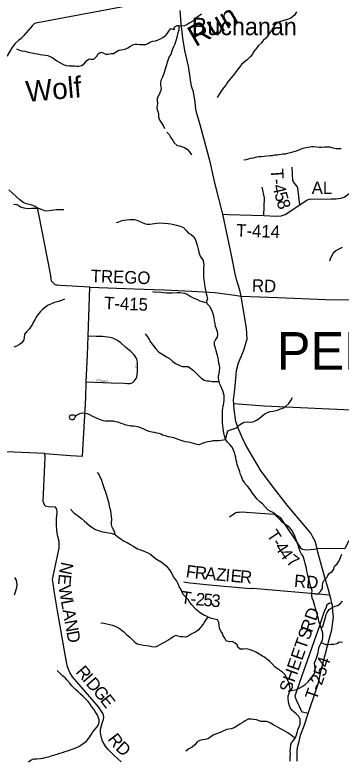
# Model space of a CAD drawing. Extents: x 1578669 to 1989827, y 208020 to 553079.
# Drawn here: x 1787639 to 1795443, y 401117 to 418953 of the extents above; entities that cross this region are included whole.
import ezdxf

# ---------------------------------------------------------------- set-up
doc = ezdxf.new("R2010")
doc.units = 0
for name, color, linetype in [('GM_X_County_Road', 7, 'Continuous'), ('GM_X_County_Road_Text', 7, 'Continuous'), ('GM_X_Minor_Lake', 7, 'Continuous'), ('GM_X_Minor_River', 7, 'Continuous'), ('GM_X_Minor_River_Text', 7, 'Continuous'), ('GM_X_State_Route', 7, 'Continuous'), ('GM_X_Township_Road', 7, 'Continuous'), ('GM_X_Township_Road_Text', 7, 'Continuous'), ('GM_X_Township_Subdivision', 7, 'Continuous'), ('GM_X_Township_Subdivision_Text', 7, 'Continuous'), ('GM_X_Township_Text', 7, 'Continuous'), ('GM_X_Unincorporated_Text', 7, 'Continuous')]:
    doc.layers.add(name, color=color, linetype=linetype)

msp = doc.modelspace()

# ---------------------------------------------------------------- linework, layer by layer
at = {"layer": 'GM_X_County_Road'}
msp.add_lwpolyline([(1790178, 401079), (1790007, 401235), (1789871, 401373), (1789809, 401450), (1789735, 401569), (1789709, 401652), (1789683, 401773), (1789689, 401861), (1789737, 402023), (1789758, 402085), (1789768, 402147), (1789749, 402227), (1789641, 402391), (1789017, 403106), (1788950, 403211), (1788900, 403348), (1788852, 403600), (1788657, 404690), (1788585, 405118), (1788552, 405345), (1788539, 405437), (1788566, 405555), (1788695, 406188), (1788696, 406345), (1788667, 406471), (1788641, 406606), (1788632, 406767), (1788634, 406903), (1788651, 407045), (1788642, 407126), (1788609, 407172), (1788438, 407180), (1788364, 407191), (1788312, 407306), (1788365, 408365), (1788352, 408459), (1788970, 408410), (1789256, 408391), (1789336, 409785), (1789347, 410167), (1789378, 410814), (1789390, 411265), (1789432, 412433), (1788721, 412475), (1788659, 412484), (1788623, 412485), (1788599, 412495), (1788567, 412521), (1788516, 412580), (1788490, 412753), (1788218, 414147), (1788204, 414219), (1788199, 414273), (1788182, 414326), (1788104, 414375), (1788048, 414395), (1787913, 414429), (1787840, 414460), (1787760, 414529), (1787495, 414766)], dxfattribs=at)
at = {"layer": 'GM_X_Minor_Lake'}
for points in [[(1789086, 409366), (1789054, 409372), (1789026, 409374), (1788988, 409372), (1788954, 409362), (1788938, 409324), (1788956, 409288), (1788994, 409266), (1789030, 409268), (1789062, 409296), (1789082, 409326)], [(1789082, 409326), (1789098, 409349), (1789091, 409356), (1789086, 409366)]]:
    msp.add_lwpolyline(points, dxfattribs=at)
at = {"layer": 'GM_X_Minor_River'}
for points in [[(1792101, 418967), (1792024, 418914), (1791958, 418865), (1791892, 418806), (1791828, 418764), (1791761, 418721), (1791695, 418694), (1791629, 418682), (1791560, 418687), (1791510, 418688), (1791444, 418654), (1791453, 418596), (1791403, 418613), (1791350, 418621), (1791243, 418460)], [(1794375, 419023), (1794327, 418950), (1794240, 418877), (1794164, 418846), (1794100, 418826), (1794048, 418813), (1793994, 418798), (1793924, 418768), (1793860, 418703), (1793811, 418632), (1793775, 418576), (1793733, 418513), (1793694, 418449), (1793644, 418394), (1793581, 418337), (1793535, 418283), (1793463, 418220), (1793424, 418164), (1793350, 418069), (1793321, 418012), (1793273, 417960), (1793192, 417881), (1793122, 417820), (1793064, 417763), (1793013, 417701), (1792959, 417626), (1792912, 417569), (1792862, 417505), (1792814, 417450), (1792761, 417381), (1792719, 417327), (1792682, 417272), (1792632, 417206), (1792592, 417151), (1792555, 417101), (1792517, 417042), (1792476, 416974)], [(1791560, 418687), (1791559, 418589), (1791538, 418524), (1791524, 418458), (1791511, 418408), (1791499, 418358), (1791481, 418307), (1791466, 418255), (1791432, 418189), (1791409, 418136), (1791383, 418058), (1791366, 418007), (1791324, 417939), (1791202, 417549)], [(1787678, 418137), (1787746, 418111), (1787808, 418095), (1787878, 418081), (1787932, 418067), (1787986, 418055), (1788054, 418043), (1788116, 418031), (1788182, 418021), (1788245, 418007), (1788299, 417997), (1788373, 417987), (1788425, 417977), (1788477, 417959), (1788535, 417931), (1788589, 417892), (1788643, 417854), (1788697, 417818), (1788767, 417780), (1788817, 417760), (1788875, 417744), (1788937, 417736), (1788993, 417730), (1789065, 417732), (1789116, 417728), (1789166, 417728), (1789234, 417740), (1789296, 417784), (1789348, 417854), (1789414, 417900), (1789466, 417894), (1789530, 417894), (1789600, 417966), (1789634, 418017), (1789694, 418057), (1789749, 418041), (1789805, 418011), (1789859, 418011), (1789941, 418025), (1790001, 418031), (1790063, 418069), (1790127, 418107), (1790181, 418119), (1790231, 418125), (1790289, 418141), (1790343, 418165), (1790403, 418201), (1790458, 418235), (1790516, 418253), (1790568, 418253), (1790626, 418247), (1790702, 418241), (1790768, 418245), (1790834, 418273), (1790886, 418308), (1790936, 418326), (1791004, 418328), (1791054, 418344), (1791120, 418380), (1791177, 418410), (1791243, 418460)], [(1791202, 417549), (1791168, 417460), (1791134, 417384), (1791120, 417334), (1791124, 417262), (1791140, 417201), (1791132, 417143), (1791110, 417091), (1791072, 417019), (1791044, 416959), (1791044, 416902), (1791050, 416836), (1791040, 416784), (1791031, 416734), (1791045, 416677), (1791067, 416625), (1791075, 416567), (1791073, 416501), (1791103, 416427), (1791135, 416374), (1791183, 416306), (1791217, 416236)], [(1791270, 416144), (1791326, 416087), (1791363, 416025), (1791414, 415949), (1791446, 415892), (1791519, 415826), (1791573, 415815), (1791648, 415791), (1791700, 415782), (1791763, 415742), (1791815, 415679), (1791866, 415607)], [(1795448, 415748), (1795386, 415747), (1795326, 415750), (1795255, 415764), (1795181, 415783), (1795111, 415790), (1795045, 415784), (1794970, 415775), (1794920, 415775), (1794862, 415786), (1794792, 415791), (1794738, 415793), (1794658, 415782), (1794608, 415770), (1794528, 415753), (1794460, 415730), (1794404, 415710), (1794346, 415685), (1794280, 415664), (1794226, 415652), (1794158, 415633), (1794102, 415622), (1794047, 415616), (1793965, 415601), (1793913, 415597), (1793853, 415592), (1793797, 415583), (1793745, 415577), (1793669, 415568), (1793601, 415563), (1793531, 415559), (1793463, 415552), (1793390, 415539), (1793338, 415527), (1793274, 415512), (1793220, 415500), (1793170, 415487), (1793118, 415475)], [(1787606, 414418), (1787658, 414420), (1787718, 414398), (1787776, 414355), (1787850, 414333), (1787904, 414325), (1787972, 414321), (1788040, 414323), (1788092, 414325), (1788148, 414329), (1788203, 414329), (1788269, 414301), (1788337, 414273), (1788393, 414267), (1788517, 414283), (1788569, 414289), (1788637, 414297), (1788691, 414299), (1788807, 414299)], [(1790071, 413984), (1790129, 414002), (1790203, 414028), (1790255, 414040), (1790311, 414048), (1790385, 414054), (1790441, 414056), (1790497, 414052), (1790557, 414036), (1790611, 414016), (1790680, 413986), (1790738, 413961), (1790798, 413945), (1790870, 413947), (1790926, 413955), (1790976, 413961), (1791034, 413969), (1791088, 413975), (1791305, 413962)], [(1791305, 413962), (1791373, 413955), (1791439, 413939), (1791508, 413918), (1791592, 413896), (1791669, 413861), (1791739, 413790), (1791796, 413732), (1791857, 413697), (1791923, 413641), (1791962, 413571), (1791977, 413511), (1791999, 413439), (1792018, 413377), (1792030, 413315), (1792047, 413243), (1792078, 413164), (1792135, 413094), (1792151, 413032), (1792156, 412966), (1792150, 412896), (1792151, 412837), (1792149, 412765), (1792154, 412685), (1792159, 412623), (1792165, 412569), (1792176, 412495), (1792182, 412445), (1792197, 412365), (1792212, 412295), (1792232, 412221), (1792247, 412155), (1792221, 412101), (1792234, 412049), (1792293, 411985), (1792329, 411927), (1792354, 411873), (1792374, 411805), (1792391, 411749), (1792401, 411691), (1792410, 411627), (1792419, 411569), (1792429, 411505), (1792456, 411445), (1792478, 411379), (1792489, 411311), (1792474, 411237), (1792436, 411181), (1792406, 411122), (1792407, 411052), (1792428, 410988), (1792448, 410922), (1792463, 410862), (1792477, 410810), (1792494, 410740), (1792502, 410688), (1792513, 410622), (1792524, 410566), (1792532, 410502), (1792522, 410423), (1792507, 410324)], [(1795469, 413383), (1795387, 413348), (1795315, 413305), (1795251, 413250), (1795210, 413182), (1795182, 413107), (1795167, 413057)], [(1790933, 412331), (1791009, 412315), (1791077, 412321), (1791265, 412302)], [(1791265, 412302), (1791335, 412300), (1791400, 412301), (1791524, 412306), (1791588, 412305), (1791644, 412299), (1791694, 412292), (1791761, 412266), (1791829, 412221), (1791886, 412191), (1791956, 412158), (1792009, 412137), (1792061, 412113), (1792127, 412092), (1792198, 412068)], [(1788824, 412145), (1788754, 412115), (1788686, 412091), (1788618, 412075), (1788564, 412059), (1788512, 412041), (1788438, 412003), (1788369, 411958), (1788303, 411902), (1788249, 411850), (1788205, 411800), (1788161, 411742), (1788121, 411671), (1788085, 411605), (1788057, 411551), (1788029, 411499), (1787977, 411428), (1787917, 411368), (1787866, 411308), (1787864, 411242), (1787856, 411174), (1787804, 411103), (1787752, 411067), (1787678, 411025), (1787616, 410999)], [(1790754, 411316), (1790814, 411249), (1790848, 411185), (1790894, 411111), (1790952, 411032), (1791012, 410958), (1791076, 410890), (1791267, 410768)], [(1791267, 410768), (1791335, 410731), (1791418, 410660), (1791480, 410612), (1791533, 410589), (1791597, 410551), (1791652, 410536), (1791726, 410534), (1791788, 410537), (1791850, 410491), (1791915, 410444), (1792041, 410311)], [(1792524, 410173), (1792356, 410173), (1792284, 410184), (1792234, 410188), (1792168, 410204), (1792101, 410249), (1792041, 410311)], [(1792677, 408801), (1792656, 408877), (1792640, 408939), (1792630, 408997), (1792623, 409051), (1792615, 409116), (1792607, 409188), (1792606, 409400), (1792609, 409466), (1792617, 409551), (1792627, 409609), (1792639, 409669), (1792646, 409735), (1792646, 409791), (1792642, 409845), (1792630, 409899), (1792613, 409957), (1792591, 410011), (1792567, 410063), (1792538, 410117), (1792514, 410209), (1792512, 410272), (1792507, 410324)], [(1792677, 408801), (1792736, 408994), (1792800, 409020), (1792870, 409043), (1792944, 409071), (1793011, 409142), (1793091, 409192), (1793141, 409204), (1793211, 409211), (1793282, 409205), (1793336, 409214), (1793416, 409250), (1793483, 409294), (1793547, 409349), (1793619, 409401), (1793683, 409436), (1793743, 409458), (1793807, 409471), (1793861, 409479), (1793925, 409493), (1793981, 409514), (1794047, 409544), (1794121, 409584), (1794189, 409649), (1794244, 409723), (1794278, 409792)], [(1789092, 409356), (1789196, 409413), (1789248, 409425), (1789302, 409421), (1789362, 409409), (1789424, 409387), (1789496, 409348), (1789566, 409318), (1789640, 409286), (1789719, 409253), (1789797, 409239), (1789851, 409235), (1789923, 409233), (1789987, 409235), (1790047, 409224), (1790105, 409212), (1790175, 409184), (1790227, 409164), (1790289, 409145), (1790341, 409131), (1790416, 409121), (1790476, 409119), (1790534, 409112), (1790592, 409092), (1790656, 409070), (1790716, 409042), (1790778, 409017), (1790842, 408991), (1790912, 408977), (1790970, 408965), (1791027, 408948), (1791081, 408940), (1791135, 408928), (1791176, 408894)], [(1792688, 408784), (1792517, 408760), (1792448, 408762), (1792378, 408756), (1792320, 408745), (1792258, 408733), (1792194, 408721), (1792122, 408696), (1792048, 408664), (1791998, 408671), (1791944, 408687), (1791884, 408705), (1791834, 408719), (1791778, 408728), (1791710, 408738), (1791637, 408756), (1791569, 408781), (1791509, 408807), (1791439, 408831), (1791365, 408843), (1791312, 408856), (1791238, 408878), (1791176, 408894)], [(1794219, 402777), (1794386, 402807), (1794440, 402835), (1794512, 402876), (1794582, 402928), (1794651, 402989), (1794709, 403063), (1794761, 403125), (1794807, 403188), (1794822, 403244), (1794822, 403298), (1794814, 403376), (1794808, 403444), (1794831, 403501), (1794851, 403553), (1794873, 403613), (1794895, 403685), (1794900, 403745), (1794908, 403800), (1794932, 403860), (1794966, 403926), (1794997, 403993), (1795003, 404049), (1795007, 404103), (1795003, 404153), (1794990, 404211), (1794966, 404281), (1794942, 404355), (1794913, 404431), (1794899, 404497), (1794887, 404555), (1794866, 404631), (1794846, 404695), (1794830, 404749), (1794817, 404813), (1794801, 404867), (1794783, 404923), (1794752, 404995), (1794740, 405064), (1794744, 405118), (1794748, 405170), (1794729, 405240), (1794703, 405312), (1794689, 405392), (1794672, 405446), (1794658, 405504), (1794642, 405572), (1794627, 405640), (1794613, 405710), (1794597, 405764), (1794583, 405822), (1794566, 405889), (1794550, 405945), (1794534, 405995), (1794495, 406048), (1794463, 406106), (1794443, 406183), (1794426, 406237), (1794398, 406301), (1794376, 406361), (1794358, 406413), (1794337, 406477), (1794297, 406565), (1794264, 406621), (1794210, 406682), (1794148, 406730), (1794098, 406766), (1794033, 406812), (1793965, 406890), (1793909, 406949), (1793862, 407003), (1793810, 407045), (1793742, 407077), (1793690, 407103), (1793627, 407175), (1793565, 407250), (1793496, 407296), (1793436, 407364), (1793382, 407430), (1793323, 407508), (1793265, 407590), (1793212, 407663), (1793150, 407729), (1793118, 407781), (1793087, 407835), (1793057, 407901), (1793037, 407955), (1793021, 408013), (1793006, 408063), (1792984, 408119), (1792956, 408191), (1792945, 408241), (1792933, 408295), (1792921, 408359), (1792911, 408418), (1792892, 408480), (1792862, 408554), (1792834, 408608), (1792777, 408673), (1792727, 408725), (1792677, 408801)], [(1790030, 406514), (1790032, 406571), (1789989, 406641), (1789967, 406695), (1789953, 406755), (1789951, 406811), (1789955, 406871), (1789950, 406958), (1789942, 407012), (1789932, 407082), (1789922, 407134), (1789904, 407204), (1789893, 407258), (1789873, 407335), (1789855, 407393), (1789835, 407449), (1789812, 407527), (1789792, 407582), (1789772, 407632), (1789754, 407702), (1789734, 407754), (1789707, 407836), (1789681, 407887), (1789653, 407953), (1789613, 408003)], [(1788969, 407119), (1789035, 407051), (1789092, 407001), (1789162, 406956), (1789230, 406900), (1789302, 406832), (1789357, 406785), (1789421, 406735), (1789481, 406695), (1789553, 406644), (1789609, 406622), (1789665, 406602), (1789733, 406584), (1789800, 406569), (1789870, 406559), (1789940, 406549), (1789992, 406529), (1790046, 406508), (1790100, 406464), (1790178, 406408), (1790253, 406353), (1790325, 406321), (1790405, 406277), (1790457, 406244), (1790511, 406212), (1790576, 406174), (1790630, 406154), (1790682, 406135), (1790746, 406113), (1790822, 406075), (1790894, 406035), (1790954, 405980), (1791027, 405924), (1791103, 405882)], [(1794743, 405111), (1794826, 405100), (1794896, 405100), (1794954, 405155), (1794998, 405221), (1794999, 405289), (1795007, 405358), (1795037, 405424), (1795101, 405484), (1795129, 405537), (1795164, 405591), (1795230, 405627), (1795266, 405688), (1795286, 405756), (1795352, 405816), (1795397, 405887), (1795431, 405969), (1795461, 406045)], [(1793358, 403725), (1793290, 403747), (1793240, 403765), (1793176, 403777), (1793104, 403770), (1793030, 403770), (1792969, 403820), (1792957, 403872), (1792907, 403918), (1792839, 403955), (1792771, 403951), (1792692, 403973), (1792658, 404035), (1792620, 404090), (1792607, 404143), (1792569, 404204), (1792531, 404274), (1792522, 404353), (1792516, 404409), (1792482, 404473), (1792414, 404492), (1792339, 404506), (1792281, 404532), (1792223, 404559), (1792173, 404581), (1792095, 404629), (1792036, 404669), (1791986, 404711), (1791932, 404764), (1791875, 404836), (1791823, 404888), (1791781, 404958), (1791716, 405030), (1791666, 405084), (1791630, 405154), (1791611, 405204), (1791571, 405274), (1791541, 405332), (1791504, 405414), (1791446, 405478), (1791414, 405533), (1791383, 405603), (1791343, 405671), (1791292, 405737), (1791103, 405882)], [(1787630, 405490), (1787666, 405420), (1787680, 405370), (1787682, 405311), (1787676, 405241), (1787661, 405191), (1787645, 405133), (1787623, 405065)], [(1794963, 404289), (1795002, 404317), (1795022, 404370), (1795041, 404430), (1795055, 404482), (1795069, 404532), (1795089, 404600), (1795112, 404653), (1795160, 404719), (1795228, 404769), (1795302, 404802), (1795354, 404820), (1795424, 404857), (1795480, 404923)], [(1792255, 404544), (1792184, 404441), (1792152, 404389), (1792114, 404332), (1792074, 404282), (1792020, 404230), (1791968, 404189), (1791916, 404159), (1791852, 404127), (1791785, 404084), (1791731, 404062), (1791660, 404065), (1791604, 404071), (1791548, 404083), (1791484, 404095), (1791422, 404068), (1791370, 404030), (1791300, 403979), (1791094, 403869)], [(1789693, 404405), (1789769, 404397), (1789839, 404380), (1789911, 404362), (1789973, 404346), (1790035, 404322), (1790115, 404285), (1790168, 404253), (1790244, 404189), (1790320, 404114), (1790388, 404056), (1790443, 404006), (1790509, 403939), (1790567, 403903), (1790647, 403885), (1790719, 403866), (1790789, 403858), (1790850, 403850), (1790912, 403838), (1790974, 403829), (1791026, 403833), (1791094, 403869)], [(1794969, 403934), (1795078, 403887), (1795140, 403881), (1795204, 403889), (1795270, 403894), (1795338, 403906), (1795408, 403947), (1795478, 403943)], [(1794227, 401092), (1794227, 401206), (1794229, 401271), (1794228, 401329), (1794236, 401401), (1794238, 401479), (1794253, 401529), (1794301, 401586), (1794349, 401654), (1794375, 401722), (1794388, 401774), (1794406, 401839), (1794436, 401911), (1794460, 401977), (1794467, 402043), (1794461, 402098), (1794431, 402162), (1794370, 402223), (1794318, 402265), (1794266, 402311), (1794222, 402377), (1794199, 402439), (1794183, 402513), (1794175, 402589), (1794174, 402651), (1794200, 402716), (1794222, 402786), (1794221, 402842), (1794209, 402904), (1794201, 402956), (1794171, 403024), (1794134, 403094), (1794104, 403156), (1794039, 403224), (1793969, 403272), (1793919, 403303), (1793859, 403353), (1793796, 403417), (1793730, 403481), (1793664, 403535), (1793609, 403578), (1793559, 403606), (1793483, 403656), (1793417, 403694), (1793358, 403725)], [(1787967, 401075), (1788032, 401123), (1788090, 401145), (1788166, 401149), (1788253, 401159), (1788305, 401166), (1788395, 401184), (1788449, 401198), (1788529, 401228), (1788596, 401246), (1788648, 401261), (1788712, 401279), (1788774, 401297), (1788844, 401319), (1788920, 401347), (1788982, 401369), (1789056, 401396), (1789114, 401416), (1789168, 401442), (1789218, 401472), (1789272, 401512), (1789350, 401572), (1789408, 401638), (1789468, 401738), (1789505, 401792), (1789555, 401850), (1789607, 401910), (1789647, 401974), (1789657, 402026), (1789653, 402078), (1789632, 402154), (1789608, 402212), (1789562, 402279), (1789528, 402339), (1789473, 402403), (1789437, 402454), (1789389, 402522), (1789325, 402586), (1789264, 402650), (1789202, 402703), (1789154, 402753), (1789092, 402809), (1789039, 402852), (1788995, 402902), (1788951, 402960), (1788893, 403027), (1788839, 403085), (1788780, 403137), (1788718, 403193), (1788648, 403258)], [(1794342, 401644), (1794170, 401771), (1794114, 401805), (1794060, 401833), (1794010, 401857), (1793939, 401894), (1793879, 401930), (1793821, 401960), (1793759, 402000), (1793708, 402028), (1793656, 402041), (1793590, 402037), (1793524, 402037), (1793470, 402064), (1793420, 402084), (1793348, 402092), (1793288, 402100), (1793219, 402095), (1793148, 402057), (1793078, 402012), (1793022, 401978), (1792950, 401925), (1792886, 401889), (1792816, 401867), (1792754, 401858), (1792702, 401846), (1792562, 401789), (1792506, 401763), (1792438, 401736), (1792384, 401712), (1792318, 401668), (1792256, 401629), (1792188, 401611), (1792124, 401604), (1792066, 401588), (1791998, 401550), (1791945, 401483), (1791879, 401427), (1791803, 401388), (1791727, 401328)]]:
    msp.add_lwpolyline(points, dxfattribs=at)
at = {"layer": 'GM_X_State_Route'}
for points in [[(1790561, 419210), (1788176, 418759), (1788148, 418753), (1788104, 418743), (1788064, 418702), (1787851, 418458), (1787785, 418384), (1787734, 418345), (1787639, 418261), (1787565, 418164), (1787455, 417976), (1787424, 417947), (1787330, 417885), (1785779, 416758), (1785585, 417015), (1785405, 417266), (1785209, 417522), (1784951, 417870), (1784726, 418178), (1784577, 418533), (1784362, 419061)], [(1795039, 405542), (1795039, 405543), (1794884, 406091), (1794868, 406174), (1794822, 406355), (1794759, 406470), (1794721, 406546), (1794680, 406597), (1794152, 407215), (1793829, 407641), (1793528, 408032), (1793320, 408387), (1793154, 408667), (1793081, 408821), (1793000, 409022), (1792925, 409217), (1792884, 409507), (1792876, 409641), (1792871, 409735), (1792903, 409988), (1792935, 410334), (1792935, 410342), (1792939, 410444), (1792986, 410627), (1793118, 410925), (1793198, 411197), (1793180, 411453), (1793111, 411880), (1793056, 412221), (1793017, 412362), (1792981, 412494), (1792940, 412623), (1792909, 412752), (1792820, 413204), (1792611, 414187), (1792426, 414936), (1792308, 415433), (1792070, 416320), (1791991, 416593), (1791969, 416698), (1791948, 416867), (1791908, 417109), (1791863, 417250), (1791843, 417401), (1791791, 417728), (1791701, 418097), (1791660, 418395), (1791617, 418748), (1791591, 419057)], [(1794394, 401091), (1794393, 401338), (1794402, 401411), (1794414, 401480), (1794439, 401560), (1794475, 401714), (1794563, 401940), (1794658, 402234), (1794845, 402797), (1794904, 402969), (1794967, 403266), (1795167, 404037), (1795221, 404232), (1795238, 404362), (1795260, 404547), (1795249, 404681), (1795234, 404816), (1795218, 404874), (1795195, 404981), (1795171, 405069), (1795138, 405190), (1795039, 405542)]]:
    msp.add_lwpolyline(points, dxfattribs=at)
at = {"layer": 'GM_X_Township_Road'}
for points in [[(1792611, 414187), (1792748, 414174), (1793597, 414151), (1793892, 414134), (1794008, 414142), (1794107, 414177), (1794458, 414407), (1794631, 414527), (1794683, 414544), (1795200, 414549), (1795324, 414553), (1795436, 414568), (1795515, 414588), (1795635, 414674), (1795748, 414786), (1795816, 414866), (1795868, 415008), (1795901, 415194), (1795917, 415246), (1795940, 415310), (1795985, 415359), (1795985, 415360)], [(1794458, 414407), (1794411, 414803), (1794394, 414844), (1794296, 414964), (1794291, 414990), (1794272, 415311)], [(1793597, 414151), (1793614, 414576), (1793554, 414826)], [(1789432, 412433), (1790503, 412395), (1791209, 412374), (1791871, 412338), (1792422, 412305), (1792897, 412244), (1793056, 412221), (1793926, 412188), (1795066, 412140), (1795439, 412131), (1795940, 412148)], [(1795857, 409488), (1793605, 409591), (1792876, 409641)], [(1787238, 408510), (1788350, 408461), (1788352, 408459)], [(1792772, 406940), (1792899, 407025), (1792928, 407039), (1792957, 407048), (1793006, 407054), (1793058, 407056), (1793840, 407002), (1793872, 406993), (1793902, 406982), (1793945, 406957), (1793987, 406920), (1794475, 406200), (1794494, 406183), (1794518, 406169), (1794562, 406159), (1794626, 406153), (1794868, 406174)], [(1797420, 405625), (1797054, 406101), (1796916, 406166), (1795795, 406450), (1795721, 406452), (1795671, 406436), (1795572, 406259), (1795532, 406175), (1795263, 406185), (1794868, 406174)], [(1791679, 405383), (1791828, 405360), (1792060, 405339), (1792296, 405315), (1793270, 405227), (1793318, 405229)], [(1793318, 405229), (1793330, 405230), (1795171, 405069)], [(1794658, 402234), (1794521, 402265), (1794495, 402293), (1794375, 402552), (1794351, 402614), (1794343, 402658), (1794375, 402749), (1794512, 403142), (1794685, 403636), (1794807, 403979), (1794928, 404318), (1794976, 404465), (1795047, 404682), (1795091, 404788), (1795113, 404842), (1795164, 404878), (1795218, 404874)]]:
    msp.add_lwpolyline(points, dxfattribs=at)
at = {"layer": 'GM_X_Township_Subdivision'}
msp.add_lwpolyline([(1789347, 410167), (1789939, 410147), (1790242, 410135), (1790336, 410133), (1790389, 410133), (1790420, 410142), (1790459, 410158), (1790496, 410187), (1790520, 410216), (1790543, 410249), (1790559, 410287), (1790569, 410403), (1790571, 410480), (1790576, 410583), (1790573, 410643), (1790553, 410708), (1790529, 410762), (1790490, 410818), (1790413, 410895), (1790295, 410996), (1790163, 411108), (1790122, 411139), (1790078, 411167), (1790031, 411191), (1789980, 411212), (1789915, 411231), (1789851, 411243), (1789737, 411253), (1789682, 411255), (1789582, 411258), (1789390, 411265)], dxfattribs=at)

# ---------------------------------------------------------------- texts
at = {"layer": 'GM_X_County_Road_Text'}
for s, rotation, p in [('N', 258.3986, (1788752, 405876)), ('E', 264.7095, (1788694, 405582)), ('W', 280.1013, (1788677, 405271)), ('L', 280.1536, (1788738, 404928)), ('A', 280.1666, (1788777, 404707)), ('N', 280.1654, (1788824, 404447)), ('D', 280.1654, (1788870, 404187)), ('R', 310.6796, (1789079, 403219)), ('I', 310.8204, (1789240, 403032)), ('D', 310.8665, (1789321, 402938)), ('G', 310.64, (1789493, 402739)), ('E', 308.0708, (1789663, 402541)), ('R', 307.154, (1789844, 401615)), ('D', 316.9979, (1790030, 401378))]:
    msp.add_text(s, height=300, rotation=rotation, dxfattribs=at).set_placement(p)
at = {"layer": 'GM_X_Minor_River_Text'}
for s, rotation, p in [('Run', 30.026, (1791962, 418176)), ('Wolf', 4.9696, (1787921, 416869))]:
    msp.add_text(s, height=500, rotation=rotation, dxfattribs=at).set_placement(p)
at = {"layer": 'GM_X_Township_Road_Text'}
for s, rotation, p in [('T', 273.9543, (1793758, 415261)), ('4', 282.6178, (1793800, 414866)), ('-', 279.1409, (1793776, 415007)), ('AL', 0, (1794739, 414665)), ('5', 285.9165, (1793845, 414668)), ('8', 286.8094, (1793897, 414485)), ('T-414', 358.0755, (1792930, 413648)), ('TREGO', 357.9402, (1789450, 412557)), ('RD', 358.0243, (1793305, 412328)), ('T-415', 357.7544, (1789769, 411910)), ('T', 303.6901, (1793646, 406505)), ('-', 303.7403, (1793771, 406318)), ('4', 303.9204, (1793840, 406215)), ('4', 304.5925, (1793945, 406058)), ('7', 320.5235, (1794111, 405839)), ('F', 351.5165, (1791715, 405497)), ('R', 354.5351, (1791933, 405465)), ('A', 354.7741, (1792179, 405442)), ('Z', 354.773, (1792442, 405418)), ('I', 354.7782, (1792666, 405397)), ('E', 354.7772, (1792788, 405386)), ('R', 355.0254, (1793013, 405365)), ('RD', 355.0738, (1794309, 405262)), ('T', 351.782, (1791593, 404873)), ('2', 354.6844, (1791954, 404827)), ('5', 354.9357, (1792140, 404810)), ('3', 355.0083, (1792324, 404793)), ('-', 354.2088, (1791829, 404840)), ('RD', 70.9567, (1794746, 404156)), ('SHEETS', 70.6223, (1794236, 402709)), ('T-254', 70.7754, (1794854, 402533))]:
    msp.add_text(s, height=300, rotation=rotation, dxfattribs=at).set_placement(p)
at = {"layer": 'GM_X_Township_Subdivision_Text'}
for s, rotation, p in [('DR', 90, (1790568, 410498)), ('SEVILLA', 358.0223, (1789587, 410173))]:
    msp.add_text(s, height=50, rotation=rotation, dxfattribs=at).set_placement(p)
at = {"layer": 'GM_X_Township_Text'}
msp.add_text('PEBBLE', height=900, rotation=0, dxfattribs=at).set_placement((1793908, 410461))
at = {"layer": 'GM_X_Unincorporated_Text'}
msp.add_text('Buchanan', height=417, rotation=0, dxfattribs=at).set_placement((1791871, 418467))

doc.saveas('drawing.dxf')
